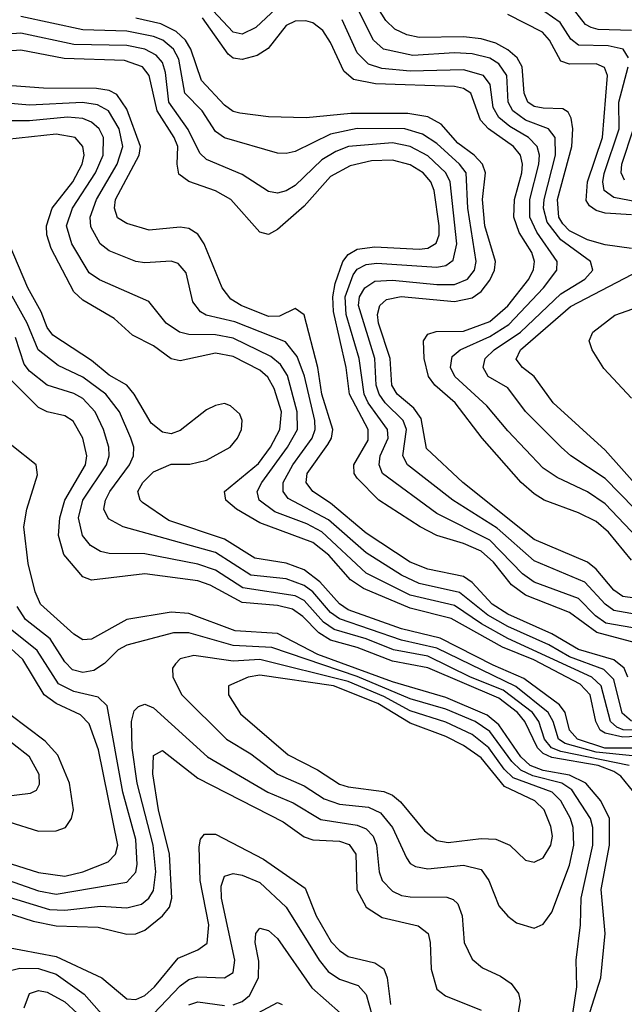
# Model space of a CAD drawing. Header units: inches. Extents: x 990535 to 1117859, y 769386 to 892122.
# Tile 835 of 1056: x 1051288 to 1052653, y 872790 to 875016. Entities that reach past the tile are written whole.
import ezdxf

# ---------------------------------------------------------------- set-up
doc = ezdxf.new("R2010")
doc.units = ezdxf.units.IN
doc.header["$MEASUREMENT"] = 0
doc.layers.add('B0857', color=7, linetype='Continuous')

msp = doc.modelspace()

# ---------------------------------------------------------------- linework, layer by layer
at = {"layer": 'B0857', "color": 5}
for points, elevation in [([(1052710, 873877), (1052610, 873979.1), (1052532.4, 874030), (1052510.8, 874050), (1052430.6, 874130.6), (1052390, 874183.7), (1052345.9, 874210), (1052334.6, 874230), (1052339.5, 874250), (1052359.8, 874270), (1052419.2, 874310), (1052510, 874396.6), (1052564.1, 874430), (1052582.3, 874450), (1052577.3, 874470), (1052510, 874518.5), (1052478.9, 874558.9), (1052470.7, 874590), (1052472.3, 874610), (1052497.9, 874710), (1052497.3, 874750), (1052482.1, 874770), (1052430, 874789.5), (1052401.4, 874810), (1052391.3, 874830), (1052388.2, 874890), (1052370, 874916.5), (1052349.5, 874929.5), (1052310, 874939.2), (1052270, 874941.7), (1052175.7, 874935.7), (1052109.6, 874949.6), (1052086.8, 874970), (1052021.2, 875101.2)], 3340), ([(1051890, 875063.5), (1051821, 874999), (1051790, 874983.6), (1051770, 874988), (1051701.7, 875061.7)], 3360), ([(1052670, 874498.7), (1052610, 874507.7), (1052570, 874518.8), (1052530, 874539.2), (1052514.5, 874554.5), (1052505.5, 874570), (1052502.2, 874610), (1052534.6, 874730), (1052537.2, 874770), (1052533.5, 874793.5), (1052527, 874807), (1052514.7, 874814.7), (1052470, 874816.1), (1052450, 874820.2), (1052435.6, 874830), (1052427.6, 874850), (1052422.8, 874910), (1052411.2, 874930), (1052390, 874948.6), (1052363.3, 874963.3), (1052330, 874972.9), (1052290, 874977.4), (1052190, 874976.1), (1052162.4, 874982.4), (1052135, 874995), (1052114.6, 875014.6), (1052091.7, 875051.7)], 3320), ([(1052670, 874991.6), (1052594.2, 874994.2), (1052578.4, 874998.4), (1052565.8, 875005.8), (1052530.8, 875050.8)], 3240), ([(1052670, 874575.5), (1052610, 874579.3), (1052590, 874584.7), (1052575.2, 874595.2), (1052567.7, 874607.7), (1052570.1, 874650), (1052604.5, 874750), (1052615.2, 874890), (1052608.4, 874908.4), (1052590, 874916.8), (1052530, 874915.7), (1052510, 874923), (1052484.3, 874970), (1052468.4, 874988.4), (1052390, 875028.1)], 3280), ([(1052662.9, 874930), (1052650.8, 874950), (1052617.1, 874957.1), (1052550, 874958.7), (1052532.4, 874972.4), (1052508.7, 875010), (1052474.3, 875034.3)], 3260), ([(1052707, 873667), (1052630, 873680.4), (1052610, 873694.6), (1052564.3, 873744.3), (1052450, 873792.9), (1052366.6, 873866.6), (1052266.5, 873930), (1052163.5, 874010), (1052153.2, 874030), (1052161.6, 874090), (1052153.9, 874110), (1052112.9, 874150), (1052099.5, 874170), (1052093.2, 874190), (1052089.8, 874250), (1052052.7, 874370), (1052055.4, 874390), (1052067.1, 874410), (1052090, 874425), (1052130, 874427.5), (1052230, 874417.5), (1052270, 874417.7), (1052299.5, 874430), (1052315.1, 874450), (1052318.9, 874470), (1052300, 874590), (1052296, 874670), (1052281.4, 874690), (1052230, 874736.5), (1052197.9, 874757.9), (1052157.4, 874770), (1052050, 874770.5), (1051990, 874757.8), (1051910, 874718.7), (1051890, 874713.5), (1051870, 874714.3), (1051750, 874749.6), (1051730, 874763.8), (1051699.6, 874810), (1051661, 874850), (1051646.9, 874926.9), (1051635.1, 874950), (1051610.9, 874970), (1051590, 874978.7), (1051530, 874990.6), (1051430, 874993.6), (1051290, 875023.7)], 3440), ([(1052710, 873703.6), (1052650, 873712.4), (1052630, 873726.4), (1052590, 873773.7), (1052570, 873789.7), (1052450, 873841), (1052288.9, 873970), (1052207, 874047), (1052194.9, 874114.9), (1052177.9, 874137.9), (1052140.2, 874170), (1052128.1, 874190), (1052124.4, 874250), (1052098.2, 874330), (1052096.1, 874350), (1052100.9, 874370), (1052116.5, 874383.5), (1052149.1, 874390.9), (1052270, 874378.9), (1052310, 874387.5), (1052330, 874401.6), (1052350, 874427.8), (1052360.2, 874450), (1052362.5, 874470), (1052338.5, 874550), (1052333.4, 874610), (1052339.7, 874670), (1052333.4, 874690), (1052314.5, 874710), (1052277.3, 874737.3), (1052239.9, 874779.9), (1052210, 874796.4), (1052164.5, 874804.5), (1052035.6, 874804.4), (1051934.7, 874794.7), (1051850, 874797.1), (1051785, 874805), (1051770, 874808.9), (1051750, 874823.3), (1051698.6, 874878.6), (1051674.2, 874950), (1051662.4, 874970), (1051640.8, 874990), (1051606.8, 875006.8), (1051550, 875020)], 3420), ([(1052670, 873794.6), (1052617.9, 873857.9), (1052590, 873881.5), (1052550, 873901.8), (1052472.6, 873930), (1052450, 873944.3), (1052420.8, 873970), (1052332.4, 874070), (1052271.2, 874150), (1052225.7, 874190), (1052211.2, 874210), (1052201.2, 874250), (1052199.8, 874290), (1052210, 874305.3), (1052228.6, 874311.4), (1052290, 874311.9), (1052350, 874333.8), (1052390.4, 874369.6), (1052437.9, 874430), (1052448.7, 874451.3), (1052450.7, 874470), (1052444.5, 874490), (1052415.6, 874535.6), (1052404.3, 874570), (1052405.4, 874610), (1052421.9, 874670), (1052423.5, 874690), (1052418.8, 874710), (1052403.4, 874730), (1052346.9, 874770), (1052329, 874788.9), (1052306.9, 874850), (1052290, 874861.1), (1052270, 874865.7), (1052091.1, 874871.1), (1052041.4, 874881.4), (1052019.7, 874899.7), (1051990, 874965), (1051972.1, 874992.1), (1051950, 875009.2), (1051933.7, 875013.7), (1051910, 875013.1), (1051890, 875002.9), (1051849, 874951), (1051824.4, 874935.6), (1051790, 874926.2), (1051770, 874929.1), (1051758.7, 874938.7), (1051700.5, 875020.5)], 3380), ([(1052697.3, 873830), (1052610, 873921.9), (1052570, 873949.1), (1052501.5, 873981.5), (1052470, 874002.7), (1052390, 874086.6), (1052343.2, 874143.2), (1052270.3, 874210), (1052260.6, 874230), (1052264.9, 874255.1), (1052282.8, 874270), (1052350, 874300.3), (1052393, 874327), (1052471.2, 874410), (1052501, 874450), (1052501.6, 874470), (1052455.9, 874535.9), (1052439.8, 874570), (1052440, 874610), (1052460.7, 874690), (1052461.8, 874710), (1052456.9, 874730), (1052436.9, 874750), (1052394.6, 874774.6), (1052370, 874794.9), (1052357.6, 874817.6), (1052350.6, 874870), (1052335.4, 874890), (1052290, 874903.4), (1052170, 874900.3), (1052105.9, 874905.9), (1052075.5, 874915.5), (1052050, 874941.7), (1052016.4, 875016.4)], 3360), ([(1052690, 873638.2), (1052612.1, 873652.1), (1052588.3, 873668.3), (1052550, 873707.4), (1052450, 873744.7), (1052423.5, 873763.5), (1052350, 873839.3), (1052230, 873900.2), (1052106.9, 873990), (1052099.5, 874010), (1052102, 874030), (1052120.3, 874070), (1052118.7, 874090), (1052075.1, 874150), (1052065.5, 874170), (1052054.8, 874250), (1052025.5, 874350), (1052022.8, 874390), (1052040.8, 874439.2), (1052050, 874452.4), (1052070, 874463.2), (1052094.3, 874465.7), (1052230, 874456.7), (1052250, 874460.8), (1052267.1, 874472.9), (1052275.4, 874510), (1052260.1, 874650), (1052250.3, 874670.3), (1052210, 874708.4), (1052170, 874730), (1052130, 874738.1), (1052030.5, 874729.5), (1052001.5, 874718.5), (1051970, 874699.6), (1051910, 874641.5), (1051890, 874629.1), (1051870, 874624.4), (1051850, 874627.7), (1051790, 874666.4), (1051710, 874700.1), (1051694.5, 874714.5), (1051668.5, 874768.5), (1051624.3, 874830), (1051617, 874897), (1051610, 874919.5), (1051596, 874936), (1051570, 874950), (1051530, 874958.2), (1051410, 874960.5), (1051290, 874985.7), (1051250, 874983)], 3460), ([(1052690, 873604.7), (1052591.1, 873631.1), (1052530, 873676), (1052430, 873715), (1052398.3, 873738.3), (1052358.1, 873790), (1052330, 873814.7), (1052290, 873832.3), (1052230.1, 873850.1), (1052192.1, 873870), (1052099.1, 873930), (1052050, 873979.9), (1052043.3, 873990), (1052042.8, 874010), (1052074.5, 874065.5), (1052075, 874090), (1052033, 874170), (1052025.5, 874230), (1051996.9, 874356.9), (1051995.4, 874390), (1052000.2, 874419.8), (1052017.5, 874470), (1052030, 874485.5), (1052050, 874497.3), (1052090, 874502.7), (1052190, 874497.2), (1052210, 874500.1), (1052228.5, 874511.5), (1052235.2, 874530), (1052235.4, 874550), (1052224.2, 874630), (1052216.5, 874650), (1052199.1, 874670), (1052170, 874688), (1052130, 874698.6), (1052082.7, 874697.3), (1052033.9, 874686.1), (1051990, 874661.5), (1051930, 874594.9), (1051870, 874542.1), (1051850, 874531), (1051830, 874535.9), (1051764.5, 874610), (1051729.8, 874629.8), (1051670, 874650.3), (1051647.2, 874667.2), (1051643.3, 874690), (1051644.8, 874730), (1051636.9, 874750), (1051598, 874810), (1051580.3, 874890), (1051565.3, 874910), (1051524.5, 874924.5), (1051388.4, 874928.4), (1051290, 874947.4), (1051250, 874944.4)], 3480), ([(1052700.8, 874600.8), (1052630, 874614.6), (1052607.8, 874630), (1052605, 874650), (1052608.3, 874668.3), (1052641.6, 874770), (1052641, 874830), (1052662.3, 874910)], 3260), ([(1052661.1, 873530), (1052652.8, 873550), (1052630, 873569.1), (1052550, 873592.2), (1052490, 873627.6), (1052390, 873672.1), (1052354.8, 873694.8), (1052310, 873743.8), (1052290, 873757.1), (1052210, 873773.9), (1052169.7, 873789.7), (1052070, 873855.6), (1051990, 873923.1), (1051949.9, 873950), (1051934.6, 873970), (1051936.9, 873990), (1051984.1, 874055.9), (1051992.1, 874070), (1051995, 874090), (1051970, 874169.9), (1051960.8, 874230), (1051930, 874349), (1051910, 874363.4), (1051874.2, 874345.8), (1051850, 874345.4), (1051787.8, 874370), (1051764.7, 874384.7), (1051744.9, 874410), (1051704.3, 874510), (1051690, 874531.6), (1051670, 874544.3), (1051650, 874547.2), (1051580.2, 874540.2), (1051530, 874555.8), (1051508.3, 874568.3), (1051501.7, 874590), (1051504.2, 874610), (1051557.5, 874710), (1051560.3, 874730), (1051530, 874814.4), (1051507.4, 874847.4), (1051490, 874856.2), (1051461.2, 874861.2), (1051341.6, 874861.6), (1051270, 874867.2)], 3520), ([(1052670, 873430.5), (1052648.7, 873448.7), (1052630, 873524.5), (1052607.4, 873547.4), (1052530, 873575.7), (1052482.7, 873602.8), (1052390, 873644.1), (1052345, 873670), (1052281.5, 873721.5), (1052190, 873741.9), (1052150, 873760.3), (1052070, 873811.1), (1051985.5, 873885.5), (1051894.2, 873934.2), (1051882.5, 873950), (1051882.5, 873970), (1051904.7, 874010), (1051948.7, 874070), (1051955.3, 874090), (1051954.4, 874110), (1051930.7, 874210.7), (1051914.8, 874254.8), (1051888.4, 874288.4), (1051773.3, 874333.3), (1051708.6, 874348.6), (1051695.8, 874355.8), (1051678.8, 874378.8), (1051663.7, 874443.7), (1051645.3, 874465.3), (1051630, 874470.7), (1051570, 874466.4), (1051550, 874469.9), (1051490, 874494), (1051469.3, 874509.3), (1051448.3, 874548.3), (1051446.8, 874570), (1051460.9, 874610), (1051507.5, 874690), (1051520.4, 874730), (1051512.3, 874770), (1051488.2, 874810), (1051463.7, 874823.7), (1051429.5, 874829.5), (1051310, 874823.5), (1051250, 874828.6)], 3540), ([(1052749.9, 873409.9), (1052650.9, 873410.9), (1052636.7, 873416.7), (1052622.4, 873430), (1052601.1, 873510), (1052580.1, 873530), (1052390, 873617.3), (1052330.6, 873650.6), (1052270, 873691.9), (1052170, 873715.6), (1052070, 873764.9), (1051970, 873858.5), (1051936.3, 873876.3), (1051863.7, 873903.7), (1051828.8, 873930), (1051824.3, 873950), (1051835, 873970), (1051892.8, 874050), (1051915.4, 874090), (1051914.2, 874130), (1051892.3, 874212.3), (1051876.8, 874236.8), (1051855.2, 874255.2), (1051770, 874296.4), (1051730, 874303.9), (1051670, 874304.8), (1051648.6, 874310), (1051618.8, 874330), (1051579.6, 874379.6), (1051467.9, 874427.9), (1051444.4, 874444.4), (1051405.5, 874510), (1051393.7, 874550), (1051406.8, 874590), (1051458.7, 874670), (1051476.6, 874710), (1051477.3, 874750), (1051467.4, 874770), (1051450, 874785), (1051430, 874792.9), (1051395.9, 874795.9), (1051310, 874787.9), (1051190, 874787.6)], 3560), ([(1052653.6, 874653.6), (1052646.5, 874670), (1052647.8, 874690), (1052674.4, 874770)], 3240), ([(1052710, 873397.4), (1052650, 873394), (1052610, 873403.2), (1052599, 873410), (1052588.9, 873430), (1052576.2, 873490), (1052553.9, 873513.9), (1052448.8, 873568.8), (1052378, 873598), (1052262.3, 873662.3), (1052170, 873685.6), (1052064.5, 873730), (1052035.2, 873750), (1051985.8, 873805.8), (1051950, 873834.5), (1051830, 873879.1), (1051777.5, 873910), (1051753.1, 873930), (1051750.7, 873950), (1051826.9, 874013.1), (1051854.2, 874050), (1051875.3, 874090), (1051878.8, 874130), (1051862.9, 874182.9), (1051847.9, 874207.9), (1051830, 874223.7), (1051770, 874255.1), (1051730, 874262.2), (1051650, 874245), (1051630, 874249.5), (1051590, 874279.1), (1051542.8, 874302.8), (1051501.1, 874341.1), (1051430, 874382.1), (1051410, 874401.3), (1051358.9, 874498.9), (1051349.3, 874530), (1051348.4, 874550), (1051361.3, 874590), (1051407.5, 874650), (1051428.8, 874690), (1051433.2, 874710), (1051430.5, 874730), (1051412.7, 874750), (1051370, 874757.7), (1051230, 874742.4)], 3580), ([(1052690, 873369.3), (1052609.2, 873369.2), (1052547.9, 873390), (1052529.8, 873410), (1052519.7, 873450), (1052507.3, 873467.3), (1052426.6, 873526.6), (1052356.9, 873556.9), (1052237.8, 873617.8), (1052150, 873639.5), (1052030, 873682.2), (1052010, 873695.6), (1051965.7, 873745.7), (1051930, 873772.2), (1051890, 873787.6), (1051819.1, 873799.1), (1051750, 873841.8), (1051624.4, 873884.4), (1051564.9, 873924.9), (1051559.6, 873930), (1051554.8, 873950), (1051565.6, 873970), (1051590, 873994.1), (1051630, 874011.1), (1051671.8, 874011.8), (1051710, 874020.8), (1051762.9, 874050), (1051779.8, 874070), (1051789, 874090), (1051790.5, 874110), (1051784.7, 874124.7), (1051763.7, 874143.7), (1051750, 874148.3), (1051730, 874144.4), (1051710, 874134.2), (1051650, 874087.7), (1051630, 874080.4), (1051610, 874083.7), (1051584.5, 874104.5), (1051546.1, 874170), (1051529.8, 874189.8), (1051490, 874213), (1051450, 874245.6), (1051362.9, 874302.9), (1051350, 874320.6), (1051336, 874356), (1051306.2, 874410), (1051264.2, 874510)], 3620), ([(1052690, 873953.7), (1052610, 874043.3), (1052492.9, 874150), (1052449.9, 874210), (1052423.6, 874230), (1052409.1, 874249.1), (1052419.2, 874270), (1052532.1, 874367.9), (1052689, 874450)], 3320), ([(1052670, 874160.5), (1052607.6, 874227.6), (1052580.9, 874270), (1052574.1, 874290), (1052582.1, 874310), (1052631.8, 874348.2), (1052807.3, 874410)], 3280), ([(1052671.9, 873351.9), (1052590, 873360), (1052520.2, 873380.2), (1052504.7, 873390), (1052492.8, 873430), (1052481.8, 873450), (1052408.5, 873508.5), (1052230, 873595.7), (1052150, 873613.8), (1052010, 873661.7), (1051990, 873676.4), (1051950, 873723), (1051930, 873737), (1051890, 873751.9), (1051810, 873760.4), (1051730, 873811.5), (1051521.5, 873870), (1051488.1, 873888.1), (1051478.1, 873910), (1051481.5, 873930), (1051491.4, 873950), (1051535.9, 874010), (1051544.9, 874030), (1051545.5, 874050), (1051539.1, 874070), (1051513.2, 874130), (1051482.2, 874170), (1051430, 874208.3), (1051374.6, 874234.6), (1051329.2, 874270), (1051304.8, 874330), (1051271, 874391)], 3640), ([(1052664.6, 873330), (1052510, 873361.6), (1052488.7, 873370), (1052473.4, 873390), (1052460.7, 873430), (1052445.9, 873450), (1052380.2, 873500.2), (1052306.2, 873530), (1052210, 873577.7), (1052132, 873592), (1052070, 873616.6), (1051997.7, 873637.7), (1051974.3, 873654.3), (1051930, 873703.1), (1051910, 873713.7), (1051791.9, 873731.9), (1051730, 873772), (1051690, 873785.2), (1051570, 873808.4), (1051489.7, 873809.7), (1051470, 873814.3), (1051447.3, 873827.3), (1051429.3, 873850), (1051420.8, 873890), (1051430.6, 873930), (1051483.7, 874010), (1051489.7, 874030), (1051489.4, 874050), (1051477.2, 874090), (1051457.9, 874130), (1051430, 874160.1), (1051410, 874171.1), (1051350, 874189.9), (1051310, 874221.9), (1051297.7, 874237.7), (1051277.9, 874297.9)], 3660), ([(1052674.8, 873270), (1052646, 873306), (1052630, 873316.8), (1052594.1, 873330), (1052490, 873348.1), (1052470, 873357.2), (1052457.3, 873370), (1052428.8, 873430), (1052412.2, 873450), (1052370, 873482.5), (1052210, 873550.9), (1052130, 873565.7), (1052050, 873597), (1051990, 873613.9), (1051963.2, 873630), (1051927, 873667), (1051903.7, 873683.7), (1051870, 873691.6), (1051790, 873698.7), (1051717.6, 873737.6), (1051690, 873747.8), (1051570, 873763.4), (1051450, 873749.2), (1051430, 873756.6), (1051387.2, 873807.2), (1051375, 873850), (1051378.5, 873890), (1051389.6, 873930), (1051436.4, 874010), (1051439.4, 874030), (1051430.3, 874070.3), (1051408.8, 874108.8), (1051390, 874120.9), (1051350, 874129.6), (1051330, 874139.9), (1051270, 874199.5)], 3680), ([(1052537.4, 872650), (1052600.6, 872850), (1052609.9, 872950), (1052601.4, 873050), (1052620.2, 873150), (1052620.1, 873210), (1052600.4, 873250), (1052566.8, 873290), (1052530, 873308.3), (1052470, 873318.7), (1052440.6, 873330), (1052419.5, 873350), (1052370, 873422.2), (1052343.9, 873443.9), (1052250, 873484.1), (1052130, 873519.2), (1051961.4, 873581.4), (1051870, 873628.9), (1051774.3, 873634.3), (1051670, 873673.5), (1051630, 873676.7), (1051530, 873660.6), (1051450, 873615.8), (1051430, 873614.4), (1051410, 873626.8), (1051335, 873695), (1051322.9, 873722.9), (1051306.8, 873786.8), (1051297, 873870), (1051304, 873910), (1051327.6, 873987.6), (1051324.7, 874010), (1051270, 874053.8)], 3720), ([(1052528.1, 872708.1), (1052545.9, 872830), (1052545, 872890), (1052554.9, 872970), (1052556.4, 873030), (1052582.2, 873150), (1052582.2, 873190), (1052577.1, 873210), (1052535.2, 873275.2), (1052512.2, 873290), (1052446.8, 873306.8), (1052419.6, 873319.6), (1052399.2, 873339.2), (1052350, 873406.8), (1052316.4, 873430), (1052250, 873457.5), (1052170, 873481.1), (1052050, 873531.5), (1051857.1, 873597.1), (1051770, 873601.2), (1051670, 873630.4), (1051634.9, 873630), (1051530, 873602.5), (1051510, 873591.4), (1051479.4, 873560.6), (1051455.1, 873544.9), (1051430, 873540.3), (1051406.6, 873546.6), (1051390, 873564.7), (1051356.8, 873616.8), (1051300.5, 873660.5), (1051282, 873690)], 3740), ([(1051190, 873095.5), (1051330, 873046.4), (1051370, 873039.6), (1051530, 873066.1), (1051550, 873088.8), (1051553.4, 873106.6), (1051550, 873162.8), (1051520.8, 873270), (1051484.9, 873464.9), (1051464.9, 873484.9), (1051410, 873497.3), (1051375.1, 873515.1), (1051327.1, 873590), (1051270, 873636)], 3760), ([(1051191.7, 873131.7), (1051330, 873088.5), (1051390, 873079.9), (1051430, 873089.6), (1051487.3, 873112.7), (1051504.2, 873130), (1051509.7, 873150), (1051465.6, 873365.6), (1051444.5, 873424.5), (1051424.9, 873444.9), (1051370, 873470.2), (1051343.1, 873490), (1051294.8, 873570), (1051250, 873610.4)], 3780), ([(1051170, 873061.3), (1051355.3, 873004.7), (1051390, 873002.9), (1051470, 873012.3), (1051530, 873008.1), (1051563.1, 873016.9), (1051579.4, 873030), (1051590, 873047.8), (1051595.3, 873090), (1051588.9, 873150), (1051553.2, 873290), (1051542, 873370), (1051540.1, 873430), (1051546, 873454), (1051556.1, 873463.9), (1051570, 873468.7), (1051590, 873460.9), (1051712, 873350), (1051848.1, 873270), (1051905.6, 873245.6), (1051968, 873208), (1052050, 873195.3), (1052070, 873187.1), (1052085.8, 873170), (1052093.5, 873150), (1052099.9, 873090), (1052106.7, 873070), (1052130, 873045.8), (1052150, 873036), (1052170, 873032.9), (1052252.4, 873032.4), (1052267, 873027), (1052277.2, 873017.2), (1052287.4, 872990), (1052291.9, 872930), (1052310, 872892.4), (1052332.8, 872872.8), (1052374, 872854), (1052397.6, 872837.6), (1052414.4, 872814.4), (1052418.3, 872798.3), (1052403.2, 872710)], 3740), ([(1051263, 873203), (1051330, 873181.7), (1051370, 873182.6), (1051390.9, 873190), (1051404.9, 873210), (1051409.4, 873230), (1051400.1, 873290), (1051373.6, 873353.6), (1051344.9, 873384.9), (1051265.7, 873445.7)], 3820), ([(1051250, 873259.8), (1051312.4, 873267.6), (1051325.5, 873274.5), (1051332.2, 873287.8), (1051331.8, 873310), (1051309.9, 873350), (1051231.9, 873410)], 3840), ([(1051210, 873013.1), (1051318.3, 872978.3), (1051370, 872967.7), (1051464.7, 872964.7), (1051530, 872949.1), (1051550, 872949.7), (1051570, 872958.2), (1051610.6, 872990), (1051625.9, 873010), (1051631.5, 873030), (1051626.3, 873130), (1051601.3, 873230), (1051588.4, 873311.6), (1051590, 873353.1), (1051610, 873364.2), (1051690, 873301.5), (1051882.8, 873202.8), (1051930, 873168.7), (1051950, 873162.1), (1052010, 873158.9), (1052031.6, 873151.6), (1052046.9, 873130), (1052049.4, 873049.4), (1052070, 873010.1), (1052106.8, 872986.8), (1052187.9, 872967.9), (1052210.3, 872950.3), (1052215.2, 872930), (1052216.9, 872870), (1052230, 872824.8), (1052249.3, 872809.3), (1052330, 872776.9)], 3720), ([(1051250, 872921), (1051370, 872898.1), (1051473.3, 872850), (1051530, 872802.3), (1051550, 872801.1), (1051570, 872810.4), (1051592.2, 872830), (1051645.3, 872894.7), (1051690, 872913.4), (1051711.2, 872928.8), (1051714.7, 872970), (1051695.6, 873070), (1051693.4, 873146.6), (1051696.4, 873163.6), (1051704.8, 873175.2), (1051730, 873174.7), (1051838.1, 873118.1), (1051932.9, 873052.9), (1051957.1, 872990), (1051991.6, 872931.6), (1052010, 872911.5), (1052030, 872898.5), (1052090, 872884.1), (1052110, 872870.5), (1052117.5, 872850), (1052125, 872790)], 3680), ([(1051590, 872768.6), (1051650, 872831.7), (1051670, 872846.4), (1051690, 872852.7), (1051750, 872849.7), (1051770, 872862), (1051773.8, 872890), (1051743.4, 873030), (1051742.5, 873057.5), (1051750, 873079.8), (1051770, 873085.6), (1051790, 873082.2), (1051830, 873065.7), (1051890, 873010.1), (1051963.9, 872890), (1051984.4, 872864.4), (1052010, 872847.2), (1052052.5, 872832.5), (1052070, 872812.4), (1052084.1, 872764.1)], 3660), ([(1051770, 872788.9), (1051790, 872796.7), (1051806.9, 872810), (1051827.4, 872850), (1051827.8, 872887.8), (1051819.4, 872930), (1051821.1, 872950), (1051830, 872962.2), (1051850, 872956.8), (1051870, 872939.3), (1051947.7, 872827.7), (1052012.2, 872770)], 3640), ([(1051270, 872867.7), (1051287.9, 872872.1), (1051330, 872871), (1051370, 872858.4), (1051433, 872813), (1051490, 872749.4)], 3660), ([(1051298.1, 872781.9), (1051310, 872814.7), (1051330, 872821.3), (1051350, 872817.7), (1051390, 872795.6), (1051417.7, 872770)], 3640), ([(1051670, 872788.7), (1051690, 872795.9), (1051750, 872787.3)], 3640), ([(1051815.1, 872764.9), (1051870, 872794.6), (1051880.9, 872790)], 3620)]:
    msp.add_lwpolyline(points, dxfattribs=dict(at, elevation=elevation))
for points, elevation in [([(1051681.1, 873578.9), (1051650, 873571.1), (1051639.9, 873560.1), (1051633.1, 873550), (1051633.8, 873530), (1051654.2, 873490), (1051755.1, 873390), (1051810, 873356.8), (1051870, 873310.6), (1051930, 873284), (1051975.1, 873255.1), (1052010, 873243), (1052075.6, 873235.6), (1052103, 873223), (1052129.8, 873190), (1052161.1, 873121.1), (1052170, 873108.6), (1052181.8, 873101.8), (1052210, 873096.3), (1052290, 873104.6), (1052330, 873095.3), (1052347.6, 873070), (1052370, 873012.7), (1052390, 872989.4), (1052410, 872974.8), (1052450, 872962.6), (1052470, 872971.3), (1052490, 872998.5), (1052530, 873105), (1052539.8, 873150), (1052538.3, 873190), (1052531.8, 873210), (1052510.2, 873250), (1052490.5, 873270), (1052402.6, 873302.6), (1052381.8, 873321.8), (1052347.5, 873370), (1052310, 873400.5), (1052250, 873428), (1052170, 873453.8), (1052110, 873486), (1052030, 873519.9), (1051830, 873569.8), (1051770, 873566.3)], 3760), ([(1051830, 873534.3), (1051803.8, 873530), (1051759, 873510), (1051759, 873490), (1051786.8, 873446.8), (1051893.9, 873353.9), (1051960.4, 873320.4), (1052010, 873288.3), (1052030, 873281.9), (1052110, 873271.5), (1052130, 873262.8), (1052148, 873248), (1052202.2, 873182.2), (1052230, 873160.4), (1052255.8, 873155.8), (1052330, 873165.1), (1052363.6, 873163.6), (1052395, 873150), (1052430, 873116.3), (1052450, 873111.6), (1052470, 873121.7), (1052487.5, 873150), (1052491.1, 873170), (1052487.8, 873192.2), (1052472.3, 873230), (1052451.6, 873250), (1052382.8, 873282.8), (1052330, 873347.3), (1052290, 873375), (1052250, 873395.5), (1052170, 873425.7), (1052096.7, 873470), (1051996.3, 873510)], 3780)]:
    msp.add_lwpolyline(points, close=True, dxfattribs=dict(at, elevation=elevation))

doc.saveas('drawing.dxf')
